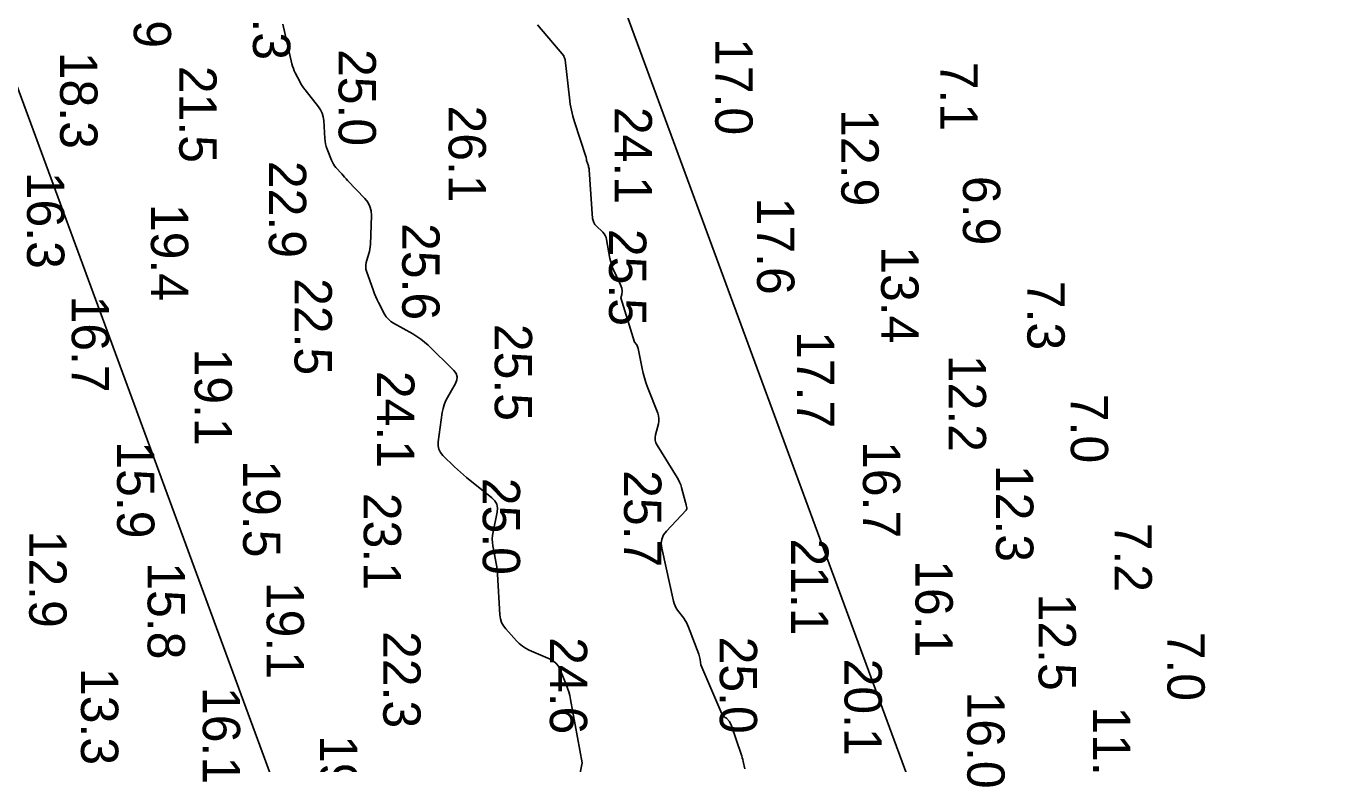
# Model space of a CAD drawing. Extents: x 1178573 to 1187098, y 693282 to 751751.
# Drawn here: x 1185298.7 to 1185735.8, y 735706.1 to 735953.3 of the extents above; entities that cross this region are included whole.
import ezdxf

# ---------------------------------------------------------------- set-up
doc = ezdxf.new("R2010")
doc.units = 0
for name, color, linetype in [('G-ANNO-PATT', 7, 'Continuous'), ('V-HYDS-MAJR', 7, 'Continuous'), ('V-HYDS-SOUN', 7, 'Continuous')]:
    doc.layers.add(name, color=color, linetype=linetype)

msp = doc.modelspace()

# ---------------------------------------------------------------- linework, layer by layer
at = {"layer": 'G-ANNO-PATT'}
for p, q in [((1184917.23, 736959.6), (1185542.3, 735264.1)), ((1185735.81, 735317.4), (1185139.49, 736934.9)), ((1185387.77, 735940.63), (1185384.7, 735953.97)), ((1185470.06, 735953.73), (1185478.8, 735943.26)), ((1185387.98, 735939.84), (1185387.77, 735940.63)), ((1185388.24, 735939.07), (1185387.98, 735939.84)), ((1185478.8, 735943.26), (1185478.83, 735943.22)), ((1185478.83, 735943.22), (1185478.86, 735943.17)), ((1185478.86, 735943.17), (1185478.88, 735943.13)), ((1185478.88, 735943.13), (1185478.9, 735943.08)), ((1185478.9, 735943.08), (1185478.97, 735942.88)), ((1185478.97, 735942.88), (1185478.99, 735942.83)), ((1185478.99, 735942.83), (1185479, 735942.78)), ((1185479, 735942.78), (1185479.02, 735942.73)), ((1185479.02, 735942.73), (1185479.04, 735942.68)), ((1185479.04, 735942.68), (1185479.22, 735942.29)), ((1185479.22, 735942.29), (1185479.26, 735942.21)), ((1185479.26, 735942.21), (1185479.28, 735942.12)), ((1185479.28, 735942.12), (1185479.3, 735942.04)), ((1185479.3, 735942.04), (1185479.32, 735941.95)), ((1185479.32, 735941.95), (1185480.74, 735929.21)), ((1185388.54, 735938.31), (1185388.24, 735939.07)), ((1185388.89, 735937.58), (1185388.54, 735938.31)), ((1185390.41, 735934.68), (1185388.89, 735937.58)), ((1185390.8, 735933.96), (1185390.41, 735934.68)), ((1185391.23, 735933.27), (1185390.8, 735933.96)), ((1185391.68, 735932.59), (1185391.23, 735933.27)), ((1185392.17, 735931.94), (1185391.68, 735932.59)), ((1185396.64, 735926.25), (1185392.17, 735931.94)), ((1185397.36, 735925.19), (1185396.64, 735926.25)), ((1185480.74, 735929.21), (1185481.02, 735927.17)), ((1185481.02, 735927.17), (1185481.4, 735925.15)), ((1185397.89, 735924.07), (1185397.36, 735925.19)), ((1185398.25, 735922.87), (1185397.89, 735924.07)), ((1185398.42, 735921.6), (1185398.25, 735922.87)), ((1185481.4, 735925.15), (1185481.89, 735923.15)), ((1185481.89, 735923.15), (1185482.48, 735921.17)), ((1185398.8, 735915.62), (1185398.42, 735921.6)), ((1185482.48, 735921.17), (1185486.25, 735909.59)), ((1185398.89, 735914.72), (1185398.8, 735915.62)), ((1185399.05, 735913.83), (1185398.89, 735914.72)), ((1185399.28, 735912.95), (1185399.05, 735913.83)), ((1185399.57, 735912.09), (1185399.28, 735912.95)), ((1185401.03, 735908.33), (1185399.57, 735912.09)), ((1185486.25, 735909.59), (1185486.28, 735909.48)), ((1185486.28, 735909.48), (1185486.31, 735909.37)), ((1185486.31, 735909.37), (1185486.33, 735909.26)), ((1185486.33, 735909.26), (1185486.35, 735909.15)), ((1185486.35, 735909.15), (1185486.41, 735908.7)), ((1185486.41, 735908.7), (1185486.42, 735908.59)), ((1185486.42, 735908.59), (1185486.45, 735908.48)), ((1185401.32, 735907.67), (1185401.03, 735908.33)), ((1185401.66, 735907.05), (1185401.32, 735907.67)), ((1185402.06, 735906.45), (1185401.66, 735907.05)), ((1185402.52, 735905.9), (1185402.06, 735906.45)), ((1185404.45, 735903.73), (1185402.52, 735905.9)), ((1185486.45, 735908.48), (1185486.47, 735908.37)), ((1185486.47, 735908.37), (1185486.5, 735908.26)), ((1185486.5, 735908.26), (1185487.06, 735906.49)), ((1185487.06, 735906.49), (1185487.16, 735906.15)), ((1185487.16, 735906.15), (1185487.23, 735905.82)), ((1185487.23, 735905.82), (1185487.29, 735905.47)), ((1185487.29, 735905.47), (1185487.32, 735905.13)), ((1185487.32, 735905.13), (1185488.51, 735888.84)), ((1185404.94, 735903.19), (1185404.45, 735903.73)), ((1185405.43, 735902.66), (1185404.94, 735903.19)), ((1185405.92, 735902.13), (1185405.43, 735902.66)), ((1185406.42, 735901.6), (1185405.92, 735902.13)), ((1185412.21, 735895.5), (1185406.42, 735901.6)), ((1185413.19, 735894.25), (1185412.21, 735895.5)), ((1185413.88, 735892.89), (1185413.19, 735894.25)), ((1185414.27, 735891.41), (1185413.88, 735892.89)), ((1185414.37, 735889.83), (1185414.27, 735891.41)), ((1185414.04, 735880.09), (1185414.37, 735889.83)), ((1185488.51, 735888.84), (1185488.63, 735888.12)), ((1185488.63, 735888.12), (1185488.86, 735887.46)), ((1185488.86, 735887.46), (1185489.22, 735886.86)), ((1185489.22, 735886.86), (1185489.7, 735886.32)), ((1185489.7, 735886.32), (1185491.87, 735884.25)), ((1185491.87, 735884.25), (1185492.35, 735883.71)), ((1185492.35, 735883.71), (1185492.74, 735883.11)), ((1185492.74, 735883.11), (1185493.02, 735882.46)), ((1185493.02, 735882.46), (1185493.2, 735881.75)), ((1185413.75, 735877.8), (1185413.89, 735878.55)), ((1185413.89, 735878.55), (1185413.99, 735879.32)), ((1185413.99, 735879.32), (1185414.04, 735880.09)), ((1185493.2, 735881.75), (1185494.3, 735875.44)), ((1185412.54, 735873.33), (1185412.69, 735874.07)), ((1185412.69, 735874.07), (1185413.56, 735877.05)), ((1185413.56, 735877.05), (1185413.75, 735877.8)), ((1185494.3, 735875.44), (1185494.55, 735874.27)), ((1185494.55, 735874.27), (1185494.88, 735873.12)), ((1185412.5, 735872.59), (1185412.54, 735873.33)), ((1185412.57, 735871.85), (1185412.5, 735872.59)), ((1185412.77, 735871.12), (1185412.57, 735871.85)), ((1185415.04, 735864.63), (1185412.77, 735871.12)), ((1185494.88, 735873.12), (1185495.28, 735872)), ((1185495.28, 735872), (1185495.77, 735870.91)), ((1185495.77, 735870.91), (1185497.89, 735866.59)), ((1185497.89, 735866.59), (1185498.29, 735865.5)), ((1185498.29, 735865.5), (1185498.43, 735864.42)), ((1185415.42, 735863.6), (1185415.04, 735864.63)), ((1185415.83, 735862.59), (1185415.42, 735863.6)), ((1185416.29, 735861.6), (1185415.83, 735862.59)), ((1185416.78, 735860.63), (1185416.29, 735861.6)), ((1185418.83, 735856.76), (1185416.78, 735860.63)), ((1185498.32, 735863.33), (1185497.95, 735862.23)), ((1185497.95, 735862.23), (1185502.53, 735847.39)), ((1185498.43, 735864.42), (1185498.32, 735863.33)), ((1185419.39, 735855.85), (1185418.83, 735856.76)), ((1185420.07, 735855.04), (1185419.39, 735855.85)), ((1185420.86, 735854.35), (1185420.07, 735855.04)), ((1185421.76, 735853.76), (1185420.86, 735854.35)), ((1185428.28, 735850.15), (1185421.76, 735853.76)), ((1185429.65, 735849.33), (1185428.28, 735850.15)), ((1185430.96, 735848.42), (1185429.65, 735849.33)), ((1185432.2, 735847.42), (1185430.96, 735848.42)), ((1185433.38, 735846.34), (1185432.2, 735847.42)), ((1185502.53, 735847.39), (1185503.26, 735846.51)), ((1185442, 735837.85), (1185433.38, 735846.34)), ((1185503.26, 735846.51), (1185503.7, 735845.26)), ((1185503.7, 735845.26), (1185505.06, 735838.55)), ((1185442.76, 735836.87), (1185442, 735837.85)), ((1185442.58, 735833.58), (1185443.06, 735834.73)), ((1185443.12, 735835.83), (1185442.76, 735836.87)), ((1185443.06, 735834.73), (1185443.12, 735835.83)), ((1185505.06, 735838.55), (1185505.41, 735836.96)), ((1185505.41, 735836.96), (1185505.84, 735835.39)), ((1185505.84, 735835.39), (1185506.33, 735833.84)), ((1185439.86, 735828.85), (1185442.58, 735833.58)), ((1185506.33, 735833.84), (1185506.89, 735832.31)), ((1185506.89, 735832.31), (1185510.29, 735823.59)), ((1185438.38, 735825.12), (1185438.75, 735826.4)), ((1185438.75, 735826.4), (1185439.24, 735827.65)), ((1185439.24, 735827.65), (1185439.86, 735828.85)), ((1185436.77, 735814.01), (1185438.13, 735823.79)), ((1185438.13, 735823.79), (1185438.38, 735825.12)), ((1185510.29, 735823.59), (1185510.56, 735822.71)), ((1185510.56, 735822.71), (1185510.69, 735821.81)), ((1185510.69, 735821.81), (1185510.67, 735820.91)), ((1185510.51, 735819.99), (1185509.59, 735816.32)), ((1185510.67, 735820.91), (1185510.51, 735819.99)), ((1185436.73, 735812.71), (1185436.77, 735814.01)), ((1185436.97, 735811.52), (1185436.73, 735812.71)), ((1185509.59, 735816.32), (1185509.45, 735815.42)), ((1185509.45, 735815.42), (1185509.49, 735814.54)), ((1185509.49, 735814.54), (1185509.71, 735813.69)), ((1185509.71, 735813.69), (1185510.12, 735812.87)), ((1185510.12, 735812.87), (1185516.79, 735802.1)), ((1185437.51, 735810.43), (1185436.97, 735811.52)), ((1185438.34, 735809.43), (1185437.51, 735810.43)), ((1185442.24, 735805.66), (1185438.34, 735809.43)), ((1185443.22, 735804.73), (1185442.24, 735805.66)), ((1185444.23, 735803.82), (1185443.22, 735804.73)), ((1185445.25, 735802.94), (1185444.23, 735803.82)), ((1185446.3, 735802.08), (1185445.25, 735802.94)), ((1185454.74, 735795.27), (1185446.3, 735802.08)), ((1185516.79, 735802.1), (1185517.25, 735801.29)), ((1185517.25, 735801.29), (1185517.65, 735800.45)), ((1185517.65, 735800.45), (1185517.99, 735799.59)), ((1185517.99, 735799.59), (1185518.26, 735798.7)), ((1185455.74, 735794.25), (1185454.74, 735795.27)), ((1185518.26, 735798.7), (1185519.61, 735793.72)), ((1185456.36, 735793.1), (1185455.74, 735794.25)), ((1185456.61, 735791.82), (1185456.36, 735793.1)), ((1185456.49, 735790.4), (1185456.61, 735791.82)), ((1185519.86, 735791.16), (1185513.21, 735784.1)), ((1185519.61, 735793.72), (1185519.67, 735793.5)), ((1185519.67, 735793.5), (1185519.73, 735793.28)), ((1185519.73, 735793.28), (1185519.79, 735793.06)), ((1185519.79, 735793.06), (1185519.84, 735792.83)), ((1185519.84, 735792.83), (1185520.06, 735791.94)), ((1185519.99, 735791.33), (1185519.86, 735791.16)), ((1185520.07, 735791.52), (1185519.99, 735791.33)), ((1185520.06, 735791.94), (1185520.09, 735791.72)), ((1185520.09, 735791.72), (1185520.07, 735791.52)), ((1185455.15, 735783.85), (1185456.49, 735790.4)), ((1185454.9, 735781.51), (1185454.97, 735782.68)), ((1185454.97, 735782.68), (1185455.15, 735783.85)), ((1185512.24, 735782.82), (1185511.66, 735781.43)), ((1185513.21, 735784.1), (1185512.24, 735782.82)), ((1185454.95, 735780.33), (1185454.9, 735781.51)), ((1185455.11, 735779.16), (1185454.95, 735780.33)), ((1185456, 735774.45), (1185455.11, 735779.16)), ((1185511.66, 735781.43), (1185511.45, 735779.94)), ((1185511.45, 735779.94), (1185511.63, 735778.34)), ((1185511.63, 735778.34), (1185515.57, 735760.65)), ((1185456.2, 735773.27), (1185456, 735774.45)), ((1185456.36, 735772.09), (1185456.2, 735773.27)), ((1185456.49, 735770.9), (1185456.36, 735772.09)), ((1185456.59, 735769.71), (1185456.49, 735770.9)), ((1185457.44, 735756), (1185456.59, 735769.71)), ((1185515.57, 735760.65), (1185515.8, 735759.84)), ((1185457.63, 735754.71), (1185457.44, 735756)), ((1185515.8, 735759.84), (1185516.11, 735759.06)), ((1185516.11, 735759.06), (1185516.5, 735758.32)), ((1185516.5, 735758.32), (1185516.97, 735757.62)), ((1185516.97, 735757.62), (1185519.02, 735754.9)), ((1185458.02, 735753.49), (1185457.63, 735754.71)), ((1185458.61, 735752.37), (1185458.02, 735753.49)), ((1185459.41, 735751.33), (1185458.61, 735752.37)), ((1185463, 735747.34), (1185459.41, 735751.33)), ((1185519.02, 735754.9), (1185519.51, 735754.2)), ((1185519.51, 735754.2), (1185519.94, 735753.48)), ((1185519.94, 735753.48), (1185520.32, 735752.72)), ((1185520.32, 735752.72), (1185520.64, 735751.94)), ((1185520.64, 735751.94), (1185524.05, 735742.83)), ((1185463.94, 735746.4), (1185463, 735747.34)), ((1185464.96, 735745.57), (1185463.94, 735746.4)), ((1185466.06, 735744.86), (1185464.96, 735745.57)), ((1185467.25, 735744.26), (1185466.06, 735744.86)), ((1185474.22, 735741.2), (1185467.25, 735744.26)), ((1185524.05, 735742.83), (1185524.57, 735741.05)), ((1185475.34, 735740.58), (1185474.22, 735741.2)), ((1185476.29, 735739.78), (1185475.34, 735740.58)), ((1185477.06, 735738.82), (1185476.29, 735739.78)), ((1185477.65, 735737.67), (1185477.06, 735738.82)), ((1185524.57, 735741.05), (1185524.77, 735739.25)), ((1185524.77, 735739.25), (1185532.15, 735722.15)), ((1185479.64, 735732.75), (1185477.65, 735737.67)), ((1185480.11, 735731.51), (1185479.64, 735732.75)), ((1185480.51, 735730.26), (1185480.11, 735731.51)), ((1185480.85, 735728.98), (1185480.51, 735730.26)), ((1185481.12, 735727.68), (1185480.85, 735728.98)), ((1185484.95, 735706.52), (1185481.12, 735727.68)), ((1185532.15, 735722.15), (1185533.39, 735721.38)), ((1185533.39, 735721.38), (1185534.34, 735720.28)), ((1185534.34, 735720.28), (1185535.02, 735718.86)), ((1185535.02, 735718.86), (1185538.26, 735709.38)), ((1185538.26, 735709.38), (1185538.45, 735708.79)), ((1185538.45, 735708.79), (1185538.64, 735708.18)), ((1185538.64, 735708.18), (1185538.8, 735707.57)), ((1185538.8, 735707.57), (1185538.95, 735706.96)), ((1185483.71, 735700.17), (1185484.95, 735706.52)), ((1185538.95, 735706.96), (1185539.53, 735704.5))]:
    msp.add_line(p, q, dxfattribs=at)
at = {"layer": 'V-HYDS-MAJR'}
for points in [[(1185483.71, 735700.17), (1185484.95, 735706.52), (1185481.12, 735727.68), (1185480.85, 735728.98), (1185480.51, 735730.26), (1185480.11, 735731.51), (1185479.64, 735732.75), (1185477.65, 735737.67), (1185477.06, 735738.82), (1185476.29, 735739.78), (1185475.34, 735740.58), (1185474.22, 735741.2), (1185467.25, 735744.26), (1185466.06, 735744.86), (1185464.96, 735745.57), (1185463.94, 735746.4), (1185463, 735747.34), (1185459.41, 735751.33), (1185458.61, 735752.37), (1185458.02, 735753.49), (1185457.63, 735754.71), (1185457.44, 735756), (1185456.59, 735769.71), (1185456.49, 735770.9), (1185456.36, 735772.09), (1185456.2, 735773.27), (1185456, 735774.45), (1185455.11, 735779.16), (1185454.95, 735780.33), (1185454.9, 735781.51), (1185454.97, 735782.68), (1185455.15, 735783.85), (1185456.49, 735790.4), (1185456.61, 735791.82), (1185456.36, 735793.1), (1185455.74, 735794.25), (1185454.74, 735795.27), (1185446.3, 735802.08), (1185445.25, 735802.94), (1185444.23, 735803.82), (1185443.22, 735804.73), (1185442.24, 735805.66), (1185438.34, 735809.43), (1185437.51, 735810.43), (1185436.97, 735811.52), (1185436.73, 735812.71), (1185436.77, 735814.01), (1185438.13, 735823.79), (1185438.38, 735825.12), (1185438.75, 735826.4), (1185439.24, 735827.65), (1185439.86, 735828.85), (1185442.58, 735833.58), (1185443.06, 735834.73), (1185443.12, 735835.83), (1185442.76, 735836.87), (1185442, 735837.85), (1185433.38, 735846.34), (1185432.2, 735847.42), (1185430.96, 735848.42), (1185429.65, 735849.33), (1185428.28, 735850.15), (1185421.76, 735853.76), (1185420.86, 735854.35), (1185420.07, 735855.04), (1185419.39, 735855.85), (1185418.83, 735856.76), (1185416.78, 735860.63), (1185416.29, 735861.6), (1185415.83, 735862.59), (1185415.42, 735863.6), (1185415.04, 735864.63), (1185412.77, 735871.12), (1185412.57, 735871.85), (1185412.5, 735872.59), (1185412.54, 735873.33), (1185412.69, 735874.07), (1185413.56, 735877.05), (1185413.75, 735877.8), (1185413.89, 735878.55), (1185413.99, 735879.32), (1185414.04, 735880.09), (1185414.37, 735889.83), (1185414.27, 735891.41), (1185413.88, 735892.89), (1185413.19, 735894.25), (1185412.21, 735895.5), (1185406.42, 735901.6), (1185405.92, 735902.13), (1185405.43, 735902.66), (1185404.94, 735903.19), (1185404.45, 735903.73), (1185402.52, 735905.9), (1185402.06, 735906.45), (1185401.66, 735907.05), (1185401.32, 735907.67), (1185401.03, 735908.33), (1185399.57, 735912.09), (1185399.28, 735912.95), (1185399.05, 735913.83), (1185398.89, 735914.72), (1185398.8, 735915.62), (1185398.42, 735921.6), (1185398.25, 735922.87), (1185397.89, 735924.07), (1185397.36, 735925.19), (1185396.64, 735926.25), (1185392.17, 735931.94), (1185391.68, 735932.59), (1185391.23, 735933.27), (1185390.8, 735933.96), (1185390.41, 735934.68), (1185388.89, 735937.58), (1185388.54, 735938.31), (1185388.24, 735939.07), (1185387.98, 735939.84), (1185387.77, 735940.63), (1185384.7, 735953.97)], [(1185470.06, 735953.73), (1185478.8, 735943.26), (1185478.83, 735943.22), (1185478.86, 735943.17), (1185478.88, 735943.13), (1185478.9, 735943.08), (1185478.97, 735942.88), (1185478.99, 735942.83), (1185479, 735942.78), (1185479.02, 735942.73), (1185479.04, 735942.68), (1185479.22, 735942.29), (1185479.26, 735942.21), (1185479.28, 735942.12), (1185479.3, 735942.04), (1185479.32, 735941.95), (1185480.74, 735929.21), (1185481.02, 735927.17), (1185481.4, 735925.15), (1185481.89, 735923.15), (1185482.48, 735921.17), (1185486.25, 735909.59), (1185486.28, 735909.48), (1185486.31, 735909.37), (1185486.33, 735909.26), (1185486.35, 735909.15), (1185486.41, 735908.7), (1185486.42, 735908.59), (1185486.45, 735908.48), (1185486.47, 735908.37), (1185486.5, 735908.26), (1185487.06, 735906.49), (1185487.16, 735906.15), (1185487.23, 735905.82), (1185487.29, 735905.47), (1185487.32, 735905.13), (1185488.51, 735888.84), (1185488.63, 735888.12), (1185488.86, 735887.46), (1185489.22, 735886.86), (1185489.7, 735886.32), (1185491.87, 735884.25), (1185492.35, 735883.71), (1185492.74, 735883.11), (1185493.02, 735882.46), (1185493.2, 735881.75), (1185494.3, 735875.44), (1185494.55, 735874.27), (1185494.88, 735873.12), (1185495.28, 735872), (1185495.77, 735870.91), (1185497.89, 735866.59), (1185498.29, 735865.5), (1185498.43, 735864.42), (1185498.32, 735863.33), (1185497.95, 735862.23), (1185502.53, 735847.39), (1185503.26, 735846.51), (1185503.7, 735845.26), (1185505.06, 735838.55), (1185505.41, 735836.96), (1185505.84, 735835.39), (1185506.33, 735833.84), (1185506.89, 735832.31), (1185510.29, 735823.59), (1185510.56, 735822.71), (1185510.69, 735821.81), (1185510.67, 735820.91), (1185510.51, 735819.99), (1185509.59, 735816.32), (1185509.45, 735815.42), (1185509.49, 735814.54), (1185509.71, 735813.69), (1185510.12, 735812.87), (1185516.79, 735802.1), (1185517.25, 735801.29), (1185517.65, 735800.45), (1185517.99, 735799.59), (1185518.26, 735798.7), (1185519.61, 735793.72), (1185519.67, 735793.5), (1185519.73, 735793.28), (1185519.79, 735793.06), (1185519.84, 735792.83), (1185520.06, 735791.94), (1185520.09, 735791.72), (1185520.07, 735791.52), (1185519.99, 735791.33), (1185519.86, 735791.16), (1185513.21, 735784.1), (1185512.24, 735782.82), (1185511.66, 735781.43), (1185511.45, 735779.94), (1185511.63, 735778.34), (1185515.57, 735760.65), (1185515.8, 735759.84), (1185516.11, 735759.06), (1185516.5, 735758.32), (1185516.97, 735757.62), (1185519.02, 735754.9), (1185519.51, 735754.2), (1185519.94, 735753.48), (1185520.32, 735752.72), (1185520.64, 735751.94), (1185524.05, 735742.83), (1185524.57, 735741.05), (1185524.77, 735739.25), (1185532.15, 735722.15), (1185533.39, 735721.38), (1185534.34, 735720.28), (1185535.02, 735718.86), (1185538.26, 735709.38), (1185538.45, 735708.79), (1185538.64, 735708.18), (1185538.8, 735707.57), (1185538.95, 735706.96), (1185539.53, 735704.5)]]:
    msp.add_lwpolyline(points, dxfattribs=at)

# ---------------------------------------------------------------- texts
at = {"layer": 'V-HYDS-SOUN'}
for s, p in [('21.9 ', (1185334.77, 735978.46)), ('24.3 ', (1185374.72, 735974.42)), ('17.0 ', (1185529.58, 735949.27)), ('25.0 ', (1185403.4, 735945.6)), ('18.3 ', (1185310.12, 735944.67)), ('21.5 ', (1185350.03, 735939.96)), ('7.1', (1185604.95, 735941.33)), ('26.1 ', (1185440.25, 735926.68)), ('24.1 ', (1185495.86, 735926.19)), ('12.9 ', (1185571.81, 735925.44)), ('22.9 ', (1185380.05, 735908.12)), ('16.3 ', (1185299.04, 735904.48)), ('6.9', (1185612.56, 735903.08)), ('19.4 ', (1185340.54, 735893.69)), ('17.6 ', (1185543.59, 735895.82)), ('25.6 ', (1185424.72, 735887.29)), ('25.5 ', (1185493.99, 735885.33)), ('13.4 ', (1185585.16, 735879.52)), ('22.5 ', (1185388.64, 735868.86)), ('7.3', (1185634.12, 735867.94)), ('16.7 ', (1185314, 735863.01)), ('25.5 ', (1185455.71, 735853.51)), ('17.7 ', (1185556.94, 735851.1)), ('19.1 ', (1185355.18, 735845.25)), ('12.2 ', (1185607.78, 735843.16)), ('24.1 ', (1185416.3, 735837.77)), ('7.0', (1185648.68, 735830.08)), ('15.9 ', (1185329.2, 735814.16)), ('16.7 ', (1185579.05, 735814.25)), ('19.5 ', (1185371.42, 735807.8)), ('25.7 ', (1185499.03, 735804.51)), ('12.3 ', (1185623.64, 735806.28)), ('25.0 ', (1185451.69, 735801.96)), ('23.1 ', (1185411.81, 735796.92)), ('12.9 ', (1185299.77, 735784.24)), ('7.2', (1185663.32, 735786.93)), ('21.1 ', (1185554.99, 735781.64)), ('16.1 ', (1185596.65, 735774.35)), ('15.8 ', (1185339.43, 735773.64)), ('19.1 ', (1185379.3, 735767.1)), ('12.5 ', (1185637.89, 735763.15)), ('22.3 ', (1185418.36, 735750.61)), ('24.6 ', (1185474.17, 735748.57)), ('25.0 ', (1185531.09, 735748.75)), ('7.0', (1185681.03, 735750.42)), ('20.1 ', (1185572.87, 735741.38)), ('13.3 ', (1185317.11, 735738.24)), ('16.1 ', (1185357.91, 735731.87)), ('16.0 ', (1185614, 735730.37)), ('11.8 ', (1185656.13, 735725.38)), ('19.3 ', (1185397.2, 735715.76))]:
    msp.add_text(s, height=12.5, rotation=270, dxfattribs=at).set_placement(p)

doc.saveas('drawing.dxf')
